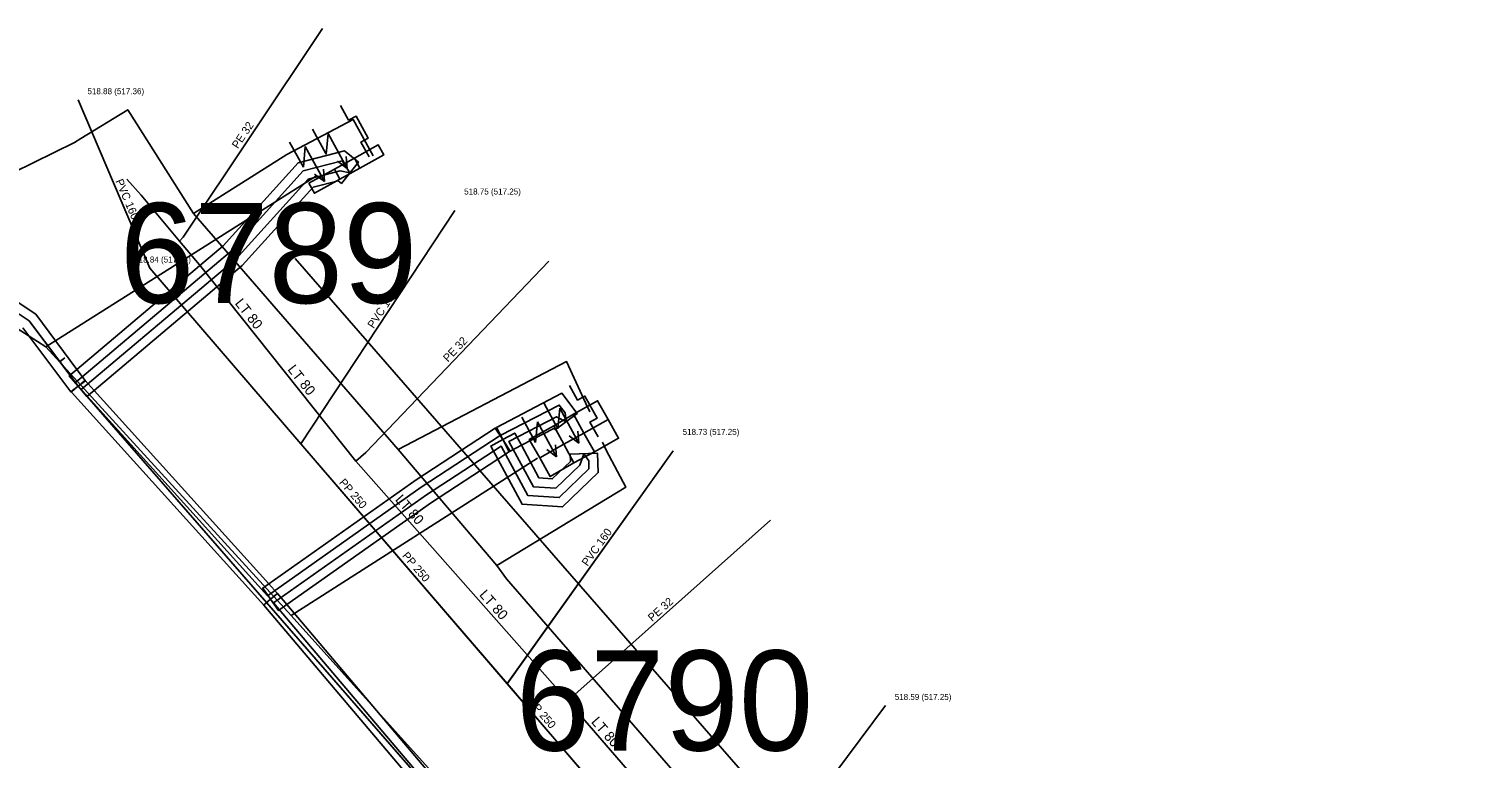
# Model space of a CAD drawing. Extents: x -668867 to -667827, y -1131943 to -1131019.
# Drawn here: x -668441.02 to -668409.65, y -1131444.24 to -1131428.24 of the extents above; entities that cross this region are included whole.
import ezdxf

# ---------------------------------------------------------------- set-up
doc = ezdxf.new("R2010")
doc.units = 0
for name, color, linetype in [('G_Plochy_zpevnene', 7, 'Continuous'), ('G_Site-Rozvadece', 7, 'Continuous'), ('G_Z_CHRANICKA-TEPLOVOD_kotovane', 7, 'Continuous'), ('G_Z_ELsilove_podz_kotovane', 7, 'Continuous'), ('G_Z_KANAL_podz_kotovane', 7, 'Continuous'), ('G_Z_PLYNY_podz_geodeticky', 7, 'Continuous'), ('G_Z_SPOJE_podz_kotovane', 7, 'Continuous'), ('G_Z_VODA_podz_kotovane', 7, 'Continuous'), ('Vrstva 1', 7, 'Continuous'), ('Vrstva 11', 7, 'Continuous'), ('Vrstva 18', 7, 'Continuous'), ('Vrstva 2', 7, 'Continuous'), ('Vrstva 26', 7, 'Continuous'), ('Vrstva 3', 7, 'Continuous'), ('Vrstva 4', 7, 'Continuous'), ('Vrstva 6', 7, 'Continuous'), ('Vrstva 7', 7, 'Continuous'), ('Vrstva 8', 7, 'Continuous')]:
    doc.layers.add(name, color=color, linetype=linetype)

msp = doc.modelspace()

# ---------------------------------------------------------------- linework, layer by layer
at = {"layer": 'G_Plochy_zpevnene'}
msp.add_line((-668420.06, -1131450.63), (-668435.17, -1131433.28), dxfattribs=at)
at = {"layer": 'G_Site-Rozvadece'}
for p, q in [((-668435.294, -1131430.726), (-668434.991, -1131431.274)), ((-668434.789, -1131430.441), (-668434.489, -1131430.991)), ((-668434.489, -1131430.991), (-668434.449, -1131430.542)), ((-668434.449, -1131430.542), (-668434.03, -1131431.31)), ((-668434.991, -1131431.274), (-668434.954, -1131430.824)), ((-668434.954, -1131430.824), (-668434.53, -1131431.59)), ((-668434.03, -1131431.31), (-668434.051, -1131431.042)), ((-668434.53, -1131431.59), (-668434.552, -1131431.322)), ((-668434.244, -1131431.148), (-668434.03, -1131431.31)), ((-668434.745, -1131431.429), (-668434.53, -1131431.59)), ((-668429.709, -1131436.461), (-668429.409, -1131437.011)), ((-668429.07, -1131436.69), (-668429.5, -1131436.95)), ((-668429.409, -1131437.011), (-668429.369, -1131436.562)), ((-668429.369, -1131436.562), (-668428.95, -1131437.33)), ((-668430.199, -1131436.761), (-668429.899, -1131437.311)), ((-668429.899, -1131437.311), (-668429.859, -1131436.862)), ((-668429.859, -1131436.862), (-668429.44, -1131437.63)), ((-668428.84, -1131437.11), (-668428.31, -1131436.81)), ((-668429.164, -1131437.168), (-668428.95, -1131437.33)), ((-668428.95, -1131437.33), (-668428.971, -1131437.062)), ((-668429.654, -1131437.468), (-668429.44, -1131437.63)), ((-668429.44, -1131437.63), (-668429.461, -1131437.362)), ((-668429.06, -1131437.76), (-668428.61, -1131437.52))]:
    msp.add_line(p, q, dxfattribs=at)
for points in [[(-668433.55, -1131431.05), (-668433.728, -1131430.728), (-668433.568, -1131430.639), (-668433.837, -1131430.157), (-668433.998, -1131430.245), (-668434.178, -1131429.924)], [(-668433.75, -1131431.3), (-668433.87, -1131431.08), (-668433.35, -1131430.79), (-668433.23, -1131431.01), (-668433.75, -1131431.3)], [(-668434.87, -1131431.63), (-668434.31, -1131431.32), (-668433.87, -1131431.08)], [(-668434.31, -1131431.32), (-668434.19, -1131431.54), (-668433.75, -1131431.3)], [(-668434.19, -1131431.54), (-668434.75, -1131431.85), (-668434.87, -1131431.63)], [(-668428.53, -1131437.19), (-668428.708, -1131436.868), (-668428.548, -1131436.779), (-668428.817, -1131436.297), (-668428.977, -1131436.385), (-668429.157, -1131436.065)], [(-668428.61, -1131437.52), (-668428.08, -1131437.22), (-668428.31, -1131436.81), (-668428.54, -1131436.4), (-668429.07, -1131436.69)], [(-668429.07, -1131436.69), (-668428.84, -1131437.11), (-668428.61, -1131437.52)], [(-668429.5, -1131436.95), (-668430.04, -1131437.25), (-668429.81, -1131437.65), (-668429.58, -1131438.06), (-668429.06, -1131437.76)], [(-668429.06, -1131437.76), (-668429.28, -1131437.35), (-668429.5, -1131436.95)], [(-668429.81, -1131437.65), (-668429.28, -1131437.35), (-668428.84, -1131437.11)]]:
    msp.add_lwpolyline(points, dxfattribs=at)
at = {"layer": 'G_Z_CHRANICKA-TEPLOVOD_kotovane'}
for points in [[(-668439.957, -1131435.71), (-668436.749, -1131433.004), (-668435.102, -1131431.182), (-668434.091, -1131430.923), (-668433.784, -1131431.165), (-668434.156, -1131431.635), (-668434.229, -1131431.578), (-668434.778, -1131431.718), (-668436.331, -1131433.436), (-668439.576, -1131436.174), (-668439.737, -1131436.309), (-668439.93, -1131436.08), (-668440.123, -1131435.851)], [(-668439.93, -1131436.08), (-668439.782, -1131435.946), (-668439.775, -1131435.953), (-668439.576, -1131436.174), (-668435.748, -1131440.41), (-668435.562, -1131440.616), (-668435.709, -1131440.749), (-668435.71, -1131440.75), (-668435.858, -1131440.884), (-668435.859, -1131440.883), (-668440.078, -1131436.214)], [(-668430.62, -1131437.25), (-668430.759, -1131436.984), (-668429.323, -1131436.236), (-668428.99, -1131436.68), (-668429.47, -1131437.04), (-668429.497, -1131437.004), (-668430.211, -1131437.375), (-668430.468, -1131437.509), (-668430.481, -1131437.516)], [(-668435.748, -1131440.41), (-668432.519, -1131438.132), (-668430.784, -1131436.999), (-668430.62, -1131437.25), (-668430.456, -1131437.501), (-668430.468, -1131437.509), (-668430.729, -1131437.68), (-668432.181, -1131438.628), (-668435.351, -1131440.864), (-668435.537, -1131440.995), (-668435.71, -1131440.75), (-668435.883, -1131440.505)], [(-668430.62, -1131437.25), (-668430.356, -1131437.107), (-668430.211, -1131437.375), (-668429.825, -1131438.092), (-668429.533, -1131438.112), (-668429.134, -1131437.727), (-668429.14, -1131437.57), (-668428.54, -1131437.55), (-668428.526, -1131437.973), (-668429.307, -1131438.728), (-668430.195, -1131438.668), (-668430.729, -1131437.68), (-668430.884, -1131437.393)], [(-668435.709, -1131440.749), (-668435.557, -1131440.621), (-668435.351, -1131440.864), (-668430.498, -1131446.599), (-668426.329, -1131451.353), (-668426.14, -1131451.568), (-668426.29, -1131451.7), (-668426.294, -1131451.704), (-668426.44, -1131451.832), (-668426.441, -1131451.831), (-668430.802, -1131446.861), (-668435.858, -1131440.884), (-668435.859, -1131440.883), (-668435.863, -1131440.879), (-668435.71, -1131440.75)]]:
    msp.add_lwpolyline(points, close=True, dxfattribs=at)
msp.add_lwpolyline([(-668441.637, -1131433.985), (-668440.86, -1131434.503), (-668439.957, -1131435.71), (-668439.775, -1131435.953), (-668439.77, -1131435.96), (-668439.93, -1131436.08), (-668440.09, -1131436.2), (-668441.14, -1131434.797)], dxfattribs=at)
at = {"layer": 'G_Z_ELsilove_podz_kotovane'}
for points in [[(-668479.08, -1131433.42), (-668477.32, -1131430.08), (-668470.69, -1131434.18), (-668467.4, -1131436.62), (-668466.12, -1131438.08), (-668465.9, -1131438.58), (-668465.11, -1131440.36), (-668464.38, -1131441.12), (-668464.11, -1131439.93), (-668463.97, -1131439.72), (-668460.13, -1131437.63), (-668458.09, -1131439.21), (-668457.05, -1131439.64), (-668455.33, -1131439.14), (-668451.23, -1131437.29), (-668445.76, -1131435.29), (-668442.87, -1131434.29), (-668441.69, -1131434.19), (-668441, -1131434.65), (-668440.33, -1131435.54)], [(-668441.69, -1131434.19), (-668441, -1131434.65), (-668439.99, -1131436), (-668436.61, -1131433.148), (-668434.994, -1131431.361), (-668434.137, -1131431.141), (-668433.97, -1131431.4), (-668434.183, -1131431.359), (-668434.886, -1131431.539), (-668436.47, -1131433.292), (-668439.863, -1131436.154), (-668435.778, -1131440.675), (-668432.406, -1131438.297), (-668430.673, -1131437.164), (-668429.381, -1131436.492), (-668429.252, -1131436.664), (-668429.23, -1131436.86), (-668429.439, -1131436.748), (-668430.483, -1131437.292), (-668429.948, -1131438.284), (-668429.458, -1131438.317), (-668428.931, -1131437.809), (-668428.84, -1131437.56), (-668428.735, -1131437.717), (-668428.729, -1131437.891), (-668429.382, -1131438.523), (-668430.072, -1131438.476), (-668430.656, -1131437.394), (-668432.294, -1131438.463), (-668435.645, -1131440.827), (-668430.65, -1131446.73)], [(-668440.33, -1131435.54), (-668440.22, -1131435.46)], [(-668440.33, -1131435.54), (-668439.93, -1131436.08), (-668431.76, -1131445.46)]]:
    msp.add_lwpolyline(points, dxfattribs=at)
at = {"layer": 'G_Z_KANAL_podz_kotovane'}
for p, q in [((-668439.93, -1131429.8), (-668438.36, -1131433.49)), ((-668431.67, -1131432.23), (-668435.05, -1131437.34)), ((-668426.88, -1131437.5), (-668430.52, -1131442.6)), ((-668422.23, -1131443.08), (-668425.89, -1131447.98))]:
    msp.add_line(p, q, dxfattribs=at)
msp.add_lwpolyline([(-668438.36, -1131433.49), (-668435.05, -1131437.34), (-668430.52, -1131442.6), (-668428.32, -1131445.17), (-668425.89, -1131447.98), (-668423.65, -1131450.59), (-668421.16, -1131453.49), (-668418.58, -1131456.49), (-668416.66, -1131458.73), (-668415.27, -1131460.33), (-668413.91, -1131461.92)], dxfattribs=at)
at = {"layer": 'G_Z_PLYNY_podz_geodeticky'}
for points in [[(-668466.91, -1131453.3), (-668466.34, -1131453.63), (-668466.19, -1131453.33), (-668462.16, -1131446.05), (-668459.68, -1131442.44), (-668457.47, -1131440.04), (-668456.32, -1131439.11), (-668452.51, -1131436.62), (-668449.67, -1131435.17), (-668443.14, -1131432.27), (-668440.01, -1131430.74), (-668439.87, -1131430.65), (-668438.84, -1131430.02), (-668437.4, -1131432.29), (-668432.91, -1131437.47), (-668430.75, -1131440.01), (-668430.54, -1131440.3), (-668423.58, -1131448.32), (-668421.78, -1131450.38), (-668421.22, -1131451.02), (-668410.5, -1131463.68), (-668402.92, -1131461.91)], [(-668437.4, -1131432.29), (-668435.35, -1131431), (-668433.9, -1131430.23), (-668433.46, -1131431.03)], [(-668432.91, -1131437.47), (-668429.22, -1131435.54), (-668428.8, -1131436.46), (-668428.71, -1131436.64)], [(-668430.75, -1131440.01), (-668427.92, -1131438.29), (-668428.35, -1131437.48), (-668428.43, -1131437.31)]]:
    msp.add_lwpolyline(points, dxfattribs=at)
at = {"layer": 'G_Z_SPOJE_podz_kotovane'}
for points in [[(-668440.64, -1131435.22), (-668434.7, -1131431.47)], [(-668463.13, -1131442.25), (-668463.45, -1131441.01), (-668461.38, -1131437.53), (-668456.31, -1131440.29), (-668445.54, -1131433.93), (-668442.84, -1131433.81), (-668440.64, -1131435.22)], [(-668440.64, -1131435.22), (-668435.26, -1131441.11)], [(-668435.26, -1131441.11), (-668429.86, -1131437.66)], [(-668435.26, -1131441.11), (-668425.26, -1131452.22)]]:
    msp.add_lwpolyline(points, dxfattribs=at)
at = {"layer": 'G_Z_VODA_podz_kotovane'}
for points in [[(-668437.71, -1131432.9), (-668437.63, -1131432.81), (-668434.57, -1131428.24)], [(-668362.72, -1131454.38), (-668363.01, -1131454.52), (-668363.24, -1131454.55), (-668363.81, -1131455.31), (-668369.49, -1131456.48), (-668376.02, -1131457.82), (-668405.57, -1131463.9), (-668409.96, -1131464.82), (-668410.33, -1131464.71), (-668419.72, -1131453.9), (-668424.66, -1131448.22), (-668429.19, -1131442.98), (-668433.84, -1131437.72), (-668437.27, -1131433.42), (-668437.71, -1131432.9), (-668438.55, -1131431.89), (-668438.86, -1131431.54)], [(-668433.84, -1131437.72), (-668433.62, -1131437.53), (-668429.61, -1131433.34)], [(-668429.19, -1131442.98), (-668429.04, -1131442.84), (-668424.75, -1131439.02)]]:
    msp.add_lwpolyline(points, dxfattribs=at)
at = {"layer": 'Vrstva 1'}
for p, q in [((-668441.69, -1131434.19), (-668441, -1131434.65)), ((-668441, -1131434.65), (-668440.332, -1131435.543)), ((-668440.332, -1131435.543), (-668440.22, -1131435.46)), ((-668440.22, -1131435.46), (-668440.332, -1131435.543)), ((-668440.332, -1131435.543), (-668439.93, -1131436.08)), ((-668440.22, -1131435.46), (-668440.22, -1131435.46)), ((-668439.93, -1131436.08), (-668431.757, -1131445.46))]:
    msp.add_line(p, q, dxfattribs=at)
at = {"layer": 'Vrstva 11'}
msp.add_line((-668439.93, -1131429.8), (-668438.36, -1131433.49), dxfattribs=at)
msp.add_lwpolyline([(-668438.36, -1131433.49), (-668435.049, -1131437.34), (-668430.524, -1131442.602), (-668428.317, -1131445.168), (-668425.895, -1131447.985), (-668423.65, -1131450.595), (-668421.161, -1131453.489), (-668418.582, -1131456.488), (-668416.655, -1131458.728), (-668415.273, -1131460.335), (-668413.91, -1131461.92)], dxfattribs=at)
at = {"layer": 'Vrstva 18'}
for p, q in [((-668431.67, -1131432.23), (-668435.049, -1131437.34)), ((-668426.88, -1131437.5), (-668430.524, -1131442.602)), ((-668422.23, -1131443.08), (-668425.895, -1131447.985))]:
    msp.add_line(p, q, dxfattribs=at)
at = {"layer": 'Vrstva 26'}
for points in [[(-668437.708, -1131432.897), (-668437.63, -1131432.81), (-668434.57, -1131428.24)], [(-668362.72, -1131454.38), (-668363.01, -1131454.52), (-668363.24, -1131454.55), (-668363.81, -1131455.31), (-668369.491, -1131456.479), (-668376.019, -1131457.823), (-668405.57, -1131463.9), (-668409.96, -1131464.82), (-668410.33, -1131464.71), (-668419.72, -1131453.9), (-668424.66, -1131448.22), (-668429.19, -1131442.98), (-668433.84, -1131437.72), (-668437.27, -1131433.42), (-668437.708, -1131432.897), (-668438.55, -1131431.89), (-668438.86, -1131431.54)], [(-668433.84, -1131437.72), (-668433.62, -1131437.53), (-668429.61, -1131433.34)], [(-668429.19, -1131442.98), (-668429.04, -1131442.84), (-668424.75, -1131439.02)]]:
    msp.add_lwpolyline(points, dxfattribs=at)
at = {"layer": 'Vrstva 6'}
for p, q in [((-668438.55, -1131431.89), (-668438.55, -1131431.89)), ((-668437.63, -1131432.81), (-668437.63, -1131432.81)), ((-668433.62, -1131437.53), (-668433.62, -1131437.53)), ((-668429.04, -1131442.84), (-668429.04, -1131442.84))]:
    msp.add_line(p, q, dxfattribs=at)
at = {"layer": 'Vrstva 7'}
msp.add_line((-668438.86, -1131431.54), (-668438.86, -1131431.54), dxfattribs=at)
at = {"layer": 'Vrstva 8'}
for p, q in [((-668439.93, -1131429.8), (-668439.93, -1131429.8)), ((-668431.67, -1131432.23), (-668431.67, -1131432.23)), ((-668438.36, -1131433.49), (-668438.36, -1131433.49)), ((-668426.88, -1131437.5), (-668426.88, -1131437.5)), ((-668422.23, -1131443.08), (-668422.23, -1131443.08))]:
    msp.add_line(p, q, dxfattribs=at)

# ---------------------------------------------------------------- texts
at = {"layer": 'Vrstva 2'}
for s, p in [('518.88 (517.36)', (-668439.725, -1131429.678)), ('518.75 (517.25)', (-668431.465, -1131431.877)), ('518.84 (517.04)', (-668438.699, -1131433.368)), ('518.73 (517.25)', (-668426.675, -1131437.147)), ('518.59 (517.25)', (-668422.025, -1131442.958))]:
    msp.add_text(s, height=0.13163, dxfattribs=at).set_placement(p)
at = {"layer": 'Vrstva 3'}
for s, rotation, p in [('PVC 160', 293.0646, (-668439.115, -1131431.581)), ('PVC 160', 56.5363, (-668433.452, -1131434.828)), ('PP 250', 310.6236, (-668434.217, -1131438.198)), ('PVC 160', 54.4327, (-668428.76, -1131440.04)), ('PP 250', 310.6683, (-668432.836, -1131439.805)), ('PP 250', 310.6371, (-668430.072, -1131443.019))]:
    msp.add_text(s, height=0.1755, rotation=rotation, dxfattribs=at).set_placement(p)
at = {"layer": 'Vrstva 4'}
for s, height, rotation, p in [('PE 32', 0.1755, 56.005, (-668436.427, -1131430.886)), ('LT 80', 0.2194, 308.5487, (-668436.504, -1131434.266)), ('PE 32', 0.1755, 46.3076, (-668431.821, -1131435.561)), ('LT 80', 0.2194, 308.5553, (-668435.348, -1131435.716)), ('LT 80', 0.2194, 311.4458, (-668432.99, -1131438.575)), ('LT 80', 0.2194, 311.4458, (-668431.147, -1131440.66)), ('PE 32', 0.1755, 41.727, (-668427.342, -1131441.25)), ('LT 80', 0.2194, 310.9281, (-668428.693, -1131443.446))]:
    msp.add_text(s, height=height, rotation=rotation, dxfattribs=at).set_placement(p)
for s, p in [('6789', (-668439.017, -1131434.258)), ('6790', (-668430.337, -1131444.068))]:
    msp.add_text(s, height=2.1939, dxfattribs=at).set_placement(p)

doc.saveas('drawing.dxf')
